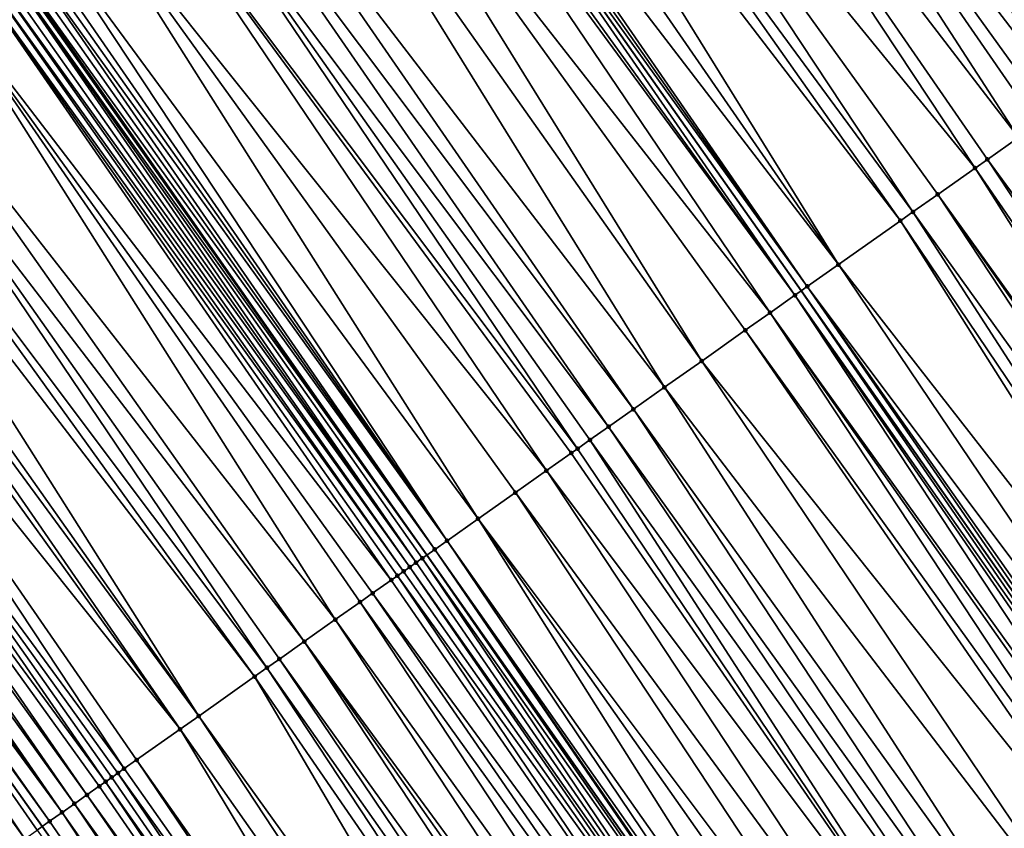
# Model space of a CAD drawing. Header units: feet. Extents: x 2004186 to 2014793, y 836912 to 864902.
# Tile 476 of 974: x 2009705 to 2009731, y 849180 to 849201. Entities that reach past the tile are written whole.
import ezdxf

# ---------------------------------------------------------------- set-up
doc = ezdxf.new("R2010")
doc.units = ezdxf.units.FT
doc.header["$LTSCALE"] = 100
doc.header["$MEASUREMENT"] = 0
for name, color, linetype, lineweight in [('EP_Travel Lane', 5, 'Continuous', 40), ('GPL_Skip Line', 2, 'Continuous', 40), ('Road Shots', 4, 'Continuous', 200), ('Road X-Section', 30, 'Continuous', 13)]:
    doc.layers.add(name, color=color, linetype=linetype, lineweight=lineweight)
doc.layers.add('I-77 SB_MM21-27-Surface-TIN', color=7, linetype='Continuous')

msp = doc.modelspace()

# ---------------------------------------------------------------- linework, layer by layer
at = {"layer": 'EP_Travel Lane'}
msp.add_polyline3d([(2009762.061131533, 849098.0198999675, 426.6504041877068), (2009750.965655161, 849114.3226856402, 426.583410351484), (2009739.700847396, 849130.8483745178, 426.5048936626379), (2009728.43596934, 849147.3741665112, 426.4609496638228), (2009717.171171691, 849163.8998405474, 426.3774458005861), (2009705.854541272, 849179.9433748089, 426.2394080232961), (2009694.301988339, 849196.2695737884, 426.2421832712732), (2009682.749522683, 849212.5956494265, 426.2020722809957), (2009671.197111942, 849228.9216474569, 426.1351139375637), (2009659.606643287, 849244.7816499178, 426.0817458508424), (2009647.804760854, 849260.9283043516, 426.0238451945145), (2009636.002914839, 849277.0749089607, 425.9473354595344), (2009624.382517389, 849292.970429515, 425.8941963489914), (2009612.464021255, 849309.0312690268, 425.8428847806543), (2009600.545613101, 849325.0919899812, 425.746965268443)], dxfattribs=at)
at = {"layer": 'GPL_Skip Line'}
for points in [[(2009772.510594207, 849104.9872873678, 427.1912455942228), (2009761.310572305, 849121.3920772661, 427.0964918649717), (2009750.001320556, 849137.8874181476, 427.0211621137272), (2009738.692047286, 849154.3827904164, 426.9563494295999), (2009727.382742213, 849170.8782090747, 426.9072543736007), (2009715.975979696, 849187.0854104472, 426.8281022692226), (2009704.447956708, 849203.4285671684, 426.7509124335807), (2009692.919903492, 849219.7717667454, 426.6885557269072), (2009681.391874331, 849236.1149322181, 426.6144188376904), (2009669.735576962, 849252.1509115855, 426.5385372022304), (2009657.971266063, 849268.324888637, 426.4793145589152), (2009646.206961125, 849284.4988574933, 426.4170270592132), (2009634.529143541, 849300.5488537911, 426.3617801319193), (2009622.567615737, 849316.5774326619, 426.2792342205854), (2009610.606079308, 849332.6060230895, 426.2010779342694)], [(2009782.441233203, 849111.6084531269, 427.6326563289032), (2009771.182598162, 849128.138074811, 427.5321407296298), (2009759.900885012, 849144.6522650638, 427.4651148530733), (2009748.61918663, 849161.1664337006, 427.3908070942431), (2009737.337446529, 849177.6806634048, 427.3370708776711), (2009725.827030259, 849194.0360850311, 427.2699694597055), (2009714.298896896, 849210.3791615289, 427.1922315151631), (2009702.77073614, 849226.7222768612, 427.1279627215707), (2009691.242591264, 849243.0653696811, 427.0558858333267), (2009679.48704471, 849259.2455653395, 426.9821479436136), (2009667.722707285, 849275.4195788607, 426.9365027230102), (2009655.95843536, 849291.59350233, 426.8573315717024), (2009644.191575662, 849307.7655570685, 426.7874621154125), (2009632.225510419, 849323.7908015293, 426.7179334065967)]]:
    msp.add_polyline3d(points, dxfattribs=at)
at = {"layer": 'I-77 SB_MM21-27-Surface-TIN', "color": 128, "linetype": 'ByBlock', "lineweight": -2}
for points in [[(2009723.940466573, 849217.1821121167, 427.6434379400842), (2009723.860440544, 849217.1256522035, 427.6409163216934), (2009735.468596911, 849200.839039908, 427.7226635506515)], [(2009724.103859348, 849217.297449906, 427.6627191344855), (2009723.940466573, 849217.1821121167, 427.6434379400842), (2009735.631981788, 849200.9543888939, 427.7458281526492)], [(2009723.940466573, 849217.1821121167, 427.6434379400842), (2009735.468596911, 849200.839039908, 427.7226635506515), (2009735.631981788, 849200.9543888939, 427.7458281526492)], [(2009724.26724204, 849217.4128019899, 427.6869582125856), (2009724.103859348, 849217.297449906, 427.6627191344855), (2009735.795361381, 849201.06974537, 427.7715905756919)], [(2009724.103859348, 849217.297449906, 427.6627191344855), (2009735.631981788, 849200.9543888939, 427.7458281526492), (2009735.795361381, 849201.06974537, 427.7715905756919)], [(2009724.26724204, 849217.4128019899, 427.6869582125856), (2009735.795361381, 849201.06974537, 427.7715905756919), (2009735.958750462, 849201.1850883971, 427.7926883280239)], [(2009722.796515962, 849216.3750328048, 427.6073920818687), (2009734.978335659, 849200.4931441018, 427.7055947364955), (2009723.860440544, 849217.1256522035, 427.6409163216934)], [(2009735.305184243, 849200.7237303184, 427.7131631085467), (2009735.388681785, 849200.7826490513, 427.7180174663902), (2009723.860440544, 849217.1256522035, 427.6409163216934)], [(2009735.468596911, 849200.839039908, 427.7226635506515), (2009723.860440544, 849217.1256522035, 427.6409163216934), (2009735.388681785, 849200.7826490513, 427.7180174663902)], [(2009735.305184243, 849200.7237303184, 427.7131631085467), (2009723.860440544, 849217.1256522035, 427.6409163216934), (2009734.978335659, 849200.4931441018, 427.7055947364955)], [(2009722.796515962, 849216.3750328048, 427.6073920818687), (2009722.306260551, 849216.0291287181, 427.587451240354), (2009734.488076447, 849200.1472454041, 427.6875230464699)], [(2009722.796515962, 849216.3750328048, 427.6073920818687), (2009734.651499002, 849200.2625409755, 427.6921614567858), (2009734.978335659, 849200.4931441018, 427.7055947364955)], [(2009722.796515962, 849216.3750328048, 427.6073920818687), (2009734.488076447, 849200.1472454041, 427.6875230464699), (2009734.651499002, 849200.2625409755, 427.6921614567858)], [(2009722.306260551, 849216.0291287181, 427.587451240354), (2009720.672112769, 849214.876062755, 427.5028281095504), (2009732.853919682, 849198.9941921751, 427.6073165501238)], [(2009722.306260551, 849216.0291287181, 427.587451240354), (2009732.853919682, 849198.9941921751, 427.6073165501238), (2009734.488076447, 849200.1472454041, 427.6875230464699)], [(2009720.672112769, 849214.876062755, 427.5028281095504), (2009719.364778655, 849213.9536325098, 427.4429422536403), (2009731.54659031, 849198.0717552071, 427.5450990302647)], [(2009720.672112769, 849214.876062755, 427.5028281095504), (2009732.363677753, 849198.648268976, 427.5807468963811), (2009732.853919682, 849198.9941921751, 427.6073165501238)], [(2009720.672112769, 849214.876062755, 427.5028281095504), (2009732.03684813, 849198.4176558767, 427.5638547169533), (2009732.363677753, 849198.648268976, 427.5807468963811)], [(2009720.672112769, 849214.876062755, 427.5028281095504), (2009731.54659031, 849198.0717552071, 427.5450990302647), (2009732.03684813, 849198.4176558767, 427.5638547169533)], [(2009719.364778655, 849213.9536325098, 427.4429422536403), (2009717.730621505, 849212.8005798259, 427.362924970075), (2009730.402670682, 849197.2646319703, 427.4938184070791)], [(2009719.364778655, 849213.9536325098, 427.4429422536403), (2009730.729502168, 849197.495242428, 427.5097944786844), (2009731.54659031, 849198.0717552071, 427.5450990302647)], [(2009719.364778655, 849213.9536325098, 427.4429422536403), (2009730.402670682, 849197.2646319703, 427.4938184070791), (2009730.729502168, 849197.495242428, 427.5097944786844)], [(2009717.730621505, 849212.8005798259, 427.362924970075), (2009716.913552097, 849212.2240404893, 427.3184092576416), (2009728.768506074, 849196.1115898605, 427.4174685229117)], [(2009717.730621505, 849212.8005798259, 427.362924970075), (2009729.422171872, 849196.5728067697, 427.4480311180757), (2009730.402670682, 849197.2646319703, 427.4938184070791)], [(2009717.730621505, 849212.8005798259, 427.362924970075), (2009728.768506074, 849196.1115898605, 427.4174685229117), (2009729.422171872, 849196.5728067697, 427.4480311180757)], [(2009716.913552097, 849212.2240404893, 427.3184092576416), (2009716.259891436, 849211.7628162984, 427.2853211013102), (2009728.441678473, 849195.8809738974, 427.3995830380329)], [(2009716.913552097, 849212.2240404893, 427.3184092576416), (2009728.441678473, 849195.8809738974, 427.3995830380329), (2009728.768506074, 849196.1115898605, 427.4174685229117)], [(2009716.259891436, 849211.7628162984, 427.2853211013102), (2009715.442818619, 849211.1862817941, 427.2424814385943), (2009726.807535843, 849194.7279006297, 427.3124264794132)], [(2009716.259891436, 849211.7628162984, 427.2853211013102), (2009726.807535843, 849194.7279006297, 427.3124264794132), (2009728.441678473, 849195.8809738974, 427.3995830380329)], [(2009715.442818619, 849211.1862817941, 427.2424814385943), (2009714.62573476, 849210.6097629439, 427.2050711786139), (2009726.807535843, 849194.7279006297, 427.3124264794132)], [(2009714.462313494, 849210.4944655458, 427.1997991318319), (2009714.298896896, 849210.3791615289, 427.1922315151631), (2009725.99044629, 849194.1513898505, 427.2778155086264)], [(2009714.62573476, 849210.6097629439, 427.2050711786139), (2009714.462313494, 849210.4944655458, 427.1997991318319), (2009725.99044629, 849194.1513898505, 427.2778155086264)], [(2009714.62573476, 849210.6097629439, 427.2050711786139), (2009725.99044629, 849194.1513898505, 427.2778155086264), (2009726.807535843, 849194.7279006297, 427.3124264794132)], [(2009713.9720637, 849210.1485534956, 427.1770962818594), (2009725.663614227, 849193.9207802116, 427.2621234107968), (2009714.298896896, 849210.3791615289, 427.1922315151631)], [(2009725.663614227, 849193.9207802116, 427.2621234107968), (2009725.827030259, 849194.0360850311, 427.2699694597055), (2009714.298896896, 849210.3791615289, 427.1922315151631)], [(2009725.99044629, 849194.1513898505, 427.2778155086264), (2009714.298896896, 849210.3791615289, 427.1922315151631), (2009725.827030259, 849194.0360850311, 427.2699694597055)], [(2009713.808639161, 849210.0332607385, 427.1734339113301), (2009712.664713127, 849209.2261465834, 427.1253031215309), (2009725.009935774, 849193.4595812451, 427.2377840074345)], [(2009713.9720637, 849210.1485534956, 427.1770962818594), (2009713.808639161, 849210.0332607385, 427.1734339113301), (2009725.663614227, 849193.9207802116, 427.2621234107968)], [(2009713.808639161, 849210.0332607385, 427.1734339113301), (2009725.009935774, 849193.4595812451, 427.2377840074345), (2009725.663614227, 849193.9207802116, 427.2621234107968)], [(2009712.664713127, 849209.2261465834, 427.1253031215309), (2009711.6842208, 849208.5343121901, 427.0763274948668), (2009723.212368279, 849192.1912156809, 427.1471248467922)], [(2009712.664713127, 849209.2261465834, 427.1253031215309), (2009724.35626015, 849192.9983782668, 427.2120531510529), (2009725.009935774, 849193.4595812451, 427.2377840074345)], [(2009712.664713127, 849209.2261465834, 427.1253031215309), (2009723.212368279, 849192.1912156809, 427.1471248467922), (2009724.35626015, 849192.9983782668, 427.2120531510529)], [(2009711.6842208, 849208.5343121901, 427.0763274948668), (2009710.050061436, 849207.3812626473, 426.9973995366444), (2009722.231874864, 849191.4993828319, 427.0986847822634)], [(2009711.6842208, 849208.5343121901, 427.0763274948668), (2009722.231874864, 849191.4993828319, 427.0986847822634), (2009723.212368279, 849192.1912156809, 427.1471248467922)], [(2009710.050061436, 849207.3812626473, 426.9973995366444), (2009709.396386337, 849206.920058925, 426.9714106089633), (2009721.414787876, 849190.9228684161, 427.0628125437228)], [(2009710.050061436, 849207.3812626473, 426.9973995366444), (2009721.414787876, 849190.9228684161, 427.0628125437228), (2009722.231874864, 849191.4993828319, 427.0986847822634)], [(2009709.396386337, 849206.920058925, 426.9714106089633), (2009708.742718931, 849206.4588442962, 426.9416389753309), (2009720.761105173, 849190.4616754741, 427.040562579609)], [(2009709.396386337, 849206.920058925, 426.9714106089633), (2009720.761105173, 849190.4616754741, 427.040562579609), (2009721.414787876, 849190.9228684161, 427.0628125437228)], [(2009708.742718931, 849206.4588442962, 426.9416389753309), (2009707.925627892, 849205.8823356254, 426.9077593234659), (2009719.944030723, 849189.8851432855, 426.9985261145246)], [(2009708.742718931, 849206.4588442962, 426.9416389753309), (2009720.270856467, 849190.1157618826, 427.0173252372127), (2009720.761105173, 849190.4616754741, 427.040562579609)], [(2009708.742718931, 849206.4588442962, 426.9416389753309), (2009719.944030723, 849189.8851432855, 426.9985261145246), (2009720.270856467, 849190.1157618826, 427.0173252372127)], [(2009707.925627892, 849205.8823356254, 426.9077593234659), (2009706.618288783, 849204.9599124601, 426.8503290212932), (2009719.126936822, 849189.3086386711, 426.9660533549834)], [(2009707.925627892, 849205.8823356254, 426.9077593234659), (2009719.780613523, 849189.7698401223, 426.991254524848), (2009719.944030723, 849189.8851432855, 426.9985261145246)], [(2009707.925627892, 849205.8823356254, 426.9077593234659), (2009719.126936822, 849189.3086386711, 426.9660533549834), (2009719.780613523, 849189.7698401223, 426.991254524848)], [(2009706.618288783, 849204.9599124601, 426.8503290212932), (2009705.474346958, 849204.1528206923, 426.8099629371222), (2009717.329338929, 849188.0403162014, 426.8903408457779)], [(2009706.618288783, 849204.9599124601, 426.8503290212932), (2009718.309851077, 849188.7321224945, 426.9295703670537), (2009719.126936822, 849189.3086386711, 426.9660533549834)], [(2009706.618288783, 849204.9599124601, 426.8503290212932), (2009717.329338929, 849188.0403162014, 426.8903408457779), (2009718.309851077, 849188.7321224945, 426.9295703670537)], [(2009705.474346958, 849204.1528206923, 426.8099629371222), (2009705.147511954, 849203.922215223, 426.7957170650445), (2009716.512241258, 849187.4638169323, 426.8597220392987)], [(2009705.474346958, 849204.1528206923, 426.8099629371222), (2009716.512241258, 849187.4638169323, 426.8597220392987), (2009717.329338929, 849188.0403162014, 426.8903408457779)], [(2009704.984100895, 849203.8069033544, 426.7854261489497), (2009704.820698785, 849203.6915787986, 426.7707347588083), (2009716.512241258, 849187.4638169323, 426.8597220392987)], [(2009705.147511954, 849203.922215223, 426.7957170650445), (2009704.984100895, 849203.8069033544, 426.7854261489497), (2009716.512241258, 849187.4638169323, 426.8597220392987)], [(2009704.493870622, 849203.4609636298, 426.7531248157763), (2009704.447956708, 849203.4285671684, 426.7509124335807), (2009715.975979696, 849187.0854104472, 426.8281022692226)], [(2009704.657280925, 849203.5762765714, 426.7637878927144), (2009704.493870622, 849203.4609636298, 426.7531248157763), (2009716.185412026, 849187.2332032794, 426.842637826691)], [(2009704.493870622, 849203.4609636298, 426.7531248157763), (2009715.975979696, 849187.0854104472, 426.8281022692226), (2009716.185412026, 849187.2332032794, 426.842637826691)], [(2009704.820698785, 849203.6915787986, 426.7707347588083), (2009704.657280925, 849203.5762765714, 426.7637878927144), (2009716.185412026, 849187.2332032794, 426.842637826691)], [(2009704.820698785, 849203.6915787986, 426.7707347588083), (2009716.185412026, 849187.2332032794, 426.842637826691), (2009716.512241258, 849187.4638169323, 426.8597220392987)], [(2009704.167012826, 849203.2303904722, 426.7500857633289), (2009704.003580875, 849203.115108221, 426.7500672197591), (2009715.69516527, 849186.8872869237, 426.8184416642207)], [(2009704.330454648, 849203.345658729, 426.7452505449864), (2009704.167012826, 849203.2303904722, 426.7500857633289), (2009715.69516527, 849186.8872869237, 426.8184416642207)], [(2009704.330454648, 849203.345658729, 426.7452505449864), (2009715.975979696, 849187.0854104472, 426.8281022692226), (2009704.447956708, 849203.4285671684, 426.7509124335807)], [(2009704.330454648, 849203.345658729, 426.7452505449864), (2009715.85859418, 849187.0025734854, 426.8199551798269), (2009715.975979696, 849187.0854104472, 426.8281022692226)], [(2009704.330454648, 849203.345658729, 426.7452505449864), (2009715.69516527, 849186.8872869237, 426.8184416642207), (2009715.85859418, 849187.0025734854, 426.8199551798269)], [(2009703.840155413, 849202.9998167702, 426.7468579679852), (2009703.676736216, 849202.884516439, 426.7405686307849), (2009715.368328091, 849186.6566845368, 426.8052648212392)], [(2009704.003580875, 849203.115108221, 426.7500672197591), (2009703.840155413, 849202.9998167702, 426.7468579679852), (2009715.531743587, 849186.7719901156, 426.8133741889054)], [(2009703.840155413, 849202.9998167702, 426.7468579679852), (2009715.368328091, 849186.6566845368, 426.8052648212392), (2009715.531743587, 849186.7719901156, 426.8133741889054)], [(2009704.003580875, 849203.115108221, 426.7500672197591), (2009715.531743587, 849186.7719901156, 426.8133741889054), (2009715.69516527, 849186.8872869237, 426.8184416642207)], [(2009703.676736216, 849202.884516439, 426.7405686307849), (2009702.859676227, 849202.3079637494, 426.6914216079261), (2009715.04148761, 849186.4260868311, 426.793711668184)], [(2009703.676736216, 849202.884516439, 426.7405686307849), (2009715.204905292, 849186.5413893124, 426.8007466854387), (2009715.368328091, 849186.6566845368, 426.8052648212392)], [(2009703.676736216, 849202.884516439, 426.7405686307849), (2009715.04148761, 849186.4260868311, 426.793711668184), (2009715.204905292, 849186.5413893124, 426.8007466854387)], [(2009702.859676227, 849202.3079637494, 426.6914216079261), (2009701.225546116, 849201.1548727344, 426.5981096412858), (2009713.570785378, 849185.3882838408, 426.7024207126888)], [(2009702.859676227, 849202.3079637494, 426.6914216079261), (2009714.551266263, 849186.0801344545, 426.7570221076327), (2009715.04148761, 849186.4260868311, 426.793711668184)], [(2009702.859676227, 849202.3079637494, 426.6914216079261), (2009714.224437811, 849185.8495196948, 426.7395540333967), (2009714.551266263, 849186.0801344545, 426.7570221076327)], [(2009702.859676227, 849202.3079637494, 426.6914216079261), (2009713.570785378, 849185.3882838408, 426.7024207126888), (2009714.224437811, 849185.8495196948, 426.7395540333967)], [(2009701.225546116, 849201.1548727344, 426.5981096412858), (2009700.571901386, 849200.6936259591, 426.5571883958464), (2009712.753712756, 849184.8117490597, 426.6594850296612)], [(2009701.225546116, 849201.1548727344, 426.5981096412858), (2009712.753712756, 849184.8117490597, 426.6594850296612), (2009713.570785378, 849185.3882838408, 426.7024207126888)], [(2009700.571901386, 849200.6936259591, 426.5571883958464), (2009699.754826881, 849200.1170938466, 426.5151782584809), (2009711.773245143, 849184.1198796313, 426.5983579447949)], [(2009700.571901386, 849200.6936259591, 426.5571883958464), (2009712.100073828, 849184.3504940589, 426.6157108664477), (2009712.753712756, 849184.8117490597, 426.6594850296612)], [(2009700.571901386, 849200.6936259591, 426.5571883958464), (2009711.773245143, 849184.1198796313, 426.5983579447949), (2009712.100073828, 849184.3504940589, 426.6157108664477)], [(2009699.754826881, 849200.1170938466, 426.5151782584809), (2009699.264574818, 849199.7711850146, 426.4935916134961), (2009711.446419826, 849183.8892604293, 426.5793490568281)], [(2009699.754826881, 849200.1170938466, 426.5151782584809), (2009711.446419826, 849183.8892604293, 426.5793490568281), (2009711.773245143, 849184.1198796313, 426.5983579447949)], [(2009699.264574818, 849199.7711850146, 426.4935916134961), (2009698.44749474, 849199.1946608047, 426.4543224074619), (2009709.975683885, 849182.8515052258, 426.5046322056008)], [(2009699.264574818, 849199.7711850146, 426.4935916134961), (2009709.975683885, 849182.8515052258, 426.5046322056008), (2009711.446419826, 849183.8892604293, 426.5793490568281)], [(2009698.44749474, 849199.1946608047, 426.4543224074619), (2009698.120668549, 849198.9640428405, 426.4357428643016), (2009709.975683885, 849182.8515052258, 426.5046322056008)], [(2009698.120668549, 849198.9640428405, 426.4357428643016), (2009697.793834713, 849198.7334357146, 426.4209223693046), (2009709.485447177, 849182.5055746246, 426.4754951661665)], [(2009698.120668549, 849198.9640428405, 426.4357428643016), (2009709.485447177, 849182.5055746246, 426.4754951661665), (2009709.975683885, 849182.8515052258, 426.5046322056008)], [(2009697.793834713, 849198.7334357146, 426.4209223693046), (2009696.976758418, 849198.1569061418, 426.3797931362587), (2009709.485447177, 849182.5055746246, 426.4754951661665)], [(2009696.976758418, 849198.1569061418, 426.3797931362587), (2009696.15969577, 849197.5803572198, 426.3319528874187), (2009708.014706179, 849181.4678265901, 426.4032648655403)], [(2009696.976758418, 849198.1569061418, 426.3797931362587), (2009708.341533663, 849181.6984427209, 426.4212086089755), (2009709.485447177, 849182.5055746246, 426.4754951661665)], [(2009696.976758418, 849198.1569061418, 426.3797931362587), (2009708.014706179, 849181.4678265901, 426.4032648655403), (2009708.341533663, 849181.6984427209, 426.4212086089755)], [(2009731.54659031, 849198.0717552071, 427.5450990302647), (2009730.729502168, 849197.495242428, 427.5097944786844), (2009742.62151819, 849181.2915618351, 427.5829891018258)], [(2009696.15969577, 849197.5803572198, 426.3319528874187), (2009695.669437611, 849197.2344570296, 426.313363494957), (2009707.524544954, 849181.1217889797, 426.3370132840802)], [(2009696.15969577, 849197.5803572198, 426.3319528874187), (2009707.851307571, 849181.3524970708, 426.3868521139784), (2009708.014706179, 849181.4678265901, 426.4032648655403)], [(2009696.15969577, 849197.5803572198, 426.3319528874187), (2009707.687933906, 849181.2371321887, 426.3581741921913), (2009707.851307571, 849181.3524970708, 426.3868521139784)], [(2009696.15969577, 849197.5803572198, 426.3319528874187), (2009707.524544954, 849181.1217889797, 426.3370132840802), (2009707.687933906, 849181.2371321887, 426.3581741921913)], [(2009730.729502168, 849197.495242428, 427.5097944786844), (2009730.402670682, 849197.2646319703, 427.4938184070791), (2009741.795874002, 849180.7273706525, 427.5485046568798)], [(2009730.729502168, 849197.495242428, 427.5097944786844), (2009741.795874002, 849180.7273706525, 427.5485046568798), (2009742.62151819, 849181.2915618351, 427.5829891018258)], [(2009695.669437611, 849197.2344570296, 426.313363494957), (2009695.342602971, 849197.0038510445, 426.2989387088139), (2009707.034345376, 849180.775805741, 426.2896196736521)], [(2009695.669437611, 849197.2344570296, 426.313363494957), (2009707.36114884, 849181.0064559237, 426.3193737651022), (2009707.524544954, 849181.1217889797, 426.3370132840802)], [(2009695.669437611, 849197.2344570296, 426.313363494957), (2009707.034345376, 849180.775805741, 426.2896196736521), (2009707.36114884, 849181.0064559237, 426.3193737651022)], [(2009730.402670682, 849197.2646319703, 427.4938184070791), (2009729.422171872, 849196.5728067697, 427.4480311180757), (2009741.135371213, 849180.2759993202, 427.5147235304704)], [(2009730.402670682, 849197.2646319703, 427.4938184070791), (2009741.135371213, 849180.2759993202, 427.5147235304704), (2009741.795874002, 849180.7273706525, 427.5485046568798)], [(2009695.342602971, 849197.0038510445, 426.2989387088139), (2009695.015780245, 849196.7732281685, 426.2786555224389), (2009706.707531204, 849180.545170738, 426.2651304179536)], [(2009695.342602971, 849197.0038510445, 426.2989387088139), (2009706.707531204, 849180.545170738, 426.2651304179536), (2009707.034345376, 849180.775805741, 426.2896196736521)], [(2009695.015780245, 849196.7732281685, 426.2786555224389), (2009694.852364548, 849196.657922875, 426.2706450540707), (2009706.380701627, 849180.314557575, 426.248216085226)], [(2009695.015780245, 849196.7732281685, 426.2786555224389), (2009706.380701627, 849180.314557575, 426.248216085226), (2009706.707531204, 849180.545170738, 426.2651304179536)], [(2009694.852364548, 849196.657922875, 426.2706450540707), (2009694.525542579, 849196.4272989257, 426.2499897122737), (2009706.380701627, 849180.314557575, 426.248216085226)], [(2009729.422171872, 849196.5728067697, 427.4480311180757), (2009728.768506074, 849196.1115898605, 427.4174685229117), (2009740.474858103, 849179.8246430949, 427.4860314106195)], [(2009729.422171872, 849196.5728067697, 427.4480311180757), (2009740.970240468, 849180.1631638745, 427.5087667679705), (2009741.135371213, 849180.2759993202, 427.5147235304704)], [(2009729.422171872, 849196.5728067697, 427.4480311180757), (2009740.474858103, 849179.8246430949, 427.4860314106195), (2009740.970240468, 849180.1631638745, 427.5087667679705)], [(2009693.708421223, 849195.8508332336, 426.2310165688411), (2009705.400117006, 849179.6228540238, 426.244621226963), (2009694.301988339, 849196.2695737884, 426.2421832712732)], [(2009694.362124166, 849196.3119974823, 426.243314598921), (2009694.301988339, 849196.2695737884, 426.2421832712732), (2009705.854541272, 849179.9433748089, 426.2394080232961)], [(2009705.726991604, 849179.8534033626, 426.2393989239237), (2009705.854541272, 849179.9433748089, 426.2394080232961), (2009694.301988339, 849196.2695737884, 426.2421832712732)], [(2009705.726991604, 849179.8534033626, 426.2393989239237), (2009694.301988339, 849196.2695737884, 426.2421832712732), (2009705.400117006, 849179.6228540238, 426.244621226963)], [(2009694.525542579, 849196.4272989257, 426.2499897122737), (2009694.362124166, 849196.3119974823, 426.243314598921), (2009706.053855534, 849180.083967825, 426.2394222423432)], [(2009694.362124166, 849196.3119974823, 426.243314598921), (2009705.854541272, 849179.9433748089, 426.2394080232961), (2009706.053855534, 849180.083967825, 426.2394222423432)], [(2009694.525542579, 849196.4272989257, 426.2499897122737), (2009706.053855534, 849180.083967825, 426.2394222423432), (2009706.380701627, 849180.314557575, 426.248216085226)], [(2009728.768506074, 849196.1115898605, 427.4174685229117), (2009728.441678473, 849195.8809738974, 427.3995830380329), (2009739.649236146, 849179.26041937, 427.4405847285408)], [(2009728.768506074, 849196.1115898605, 427.4174685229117), (2009739.649236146, 849179.26041937, 427.4405847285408), (2009740.474858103, 849179.8246430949, 427.4860314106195)], [(2009693.708421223, 849195.8508332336, 426.2310165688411), (2009705.073232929, 849179.3923181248, 426.2545047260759), (2009705.400117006, 849179.6228540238, 426.244621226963)], [(2009728.441678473, 849195.8809738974, 427.3995830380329), (2009726.807535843, 849194.7279006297, 427.3124264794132), (2009739.15385523, 849178.9218964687, 427.4171345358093)], [(2009728.441678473, 849195.8809738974, 427.3995830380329), (2009739.15385523, 849178.9218964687, 427.4171345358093), (2009739.649236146, 849179.26041937, 427.4405847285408)], [(2009726.807535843, 849194.7279006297, 427.3124264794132), (2009725.99044629, 849194.1513898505, 427.2778155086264), (2009737.997970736, 849178.132003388, 427.3602915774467)], [(2009726.807535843, 849194.7279006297, 427.3124264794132), (2009737.997970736, 849178.132003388, 427.3602915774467), (2009739.15385523, 849178.9218964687, 427.4171345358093)], [(2009725.99044629, 849194.1513898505, 427.2778155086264), (2009725.827030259, 849194.0360850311, 427.2699694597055), (2009737.337446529, 849177.6806634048, 427.3370708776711)], [(2009725.99044629, 849194.1513898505, 427.2778155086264), (2009737.337446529, 849177.6806634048, 427.3370708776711), (2009737.502584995, 849177.7934875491, 427.3392205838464)], [(2009725.99044629, 849194.1513898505, 427.2778155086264), (2009737.502584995, 849177.7934875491, 427.3392205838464), (2009737.997970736, 849178.132003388, 427.3602915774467)], [(2009736.676937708, 849177.229300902, 427.3062640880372), (2009725.663614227, 849193.9207802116, 427.2621234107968), (2009725.009935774, 849193.4595812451, 427.2377840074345)], [(2009725.663614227, 849193.9207802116, 427.2621234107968), (2009737.172318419, 849177.5678241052, 427.3298159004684), (2009725.827030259, 849194.0360850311, 427.2699694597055)], [(2009725.663614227, 849193.9207802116, 427.2621234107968), (2009737.007194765, 849177.4549782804, 427.3203627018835), (2009737.172318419, 849177.5678241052, 427.3298159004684)], [(2009736.676937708, 849177.229300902, 427.3062640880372), (2009737.007194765, 849177.4549782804, 427.3203627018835), (2009725.663614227, 849193.9207802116, 427.2621234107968)], [(2009737.172318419, 849177.5678241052, 427.3298159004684), (2009737.337446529, 849177.6806634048, 427.3370708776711), (2009725.827030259, 849194.0360850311, 427.2699694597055)], [(2009736.016407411, 849176.7779698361, 427.2860472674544), (2009725.009935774, 849193.4595812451, 427.2377840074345), (2009724.35626015, 849192.9983782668, 427.2120531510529)], [(2009736.676937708, 849177.229300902, 427.3062640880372), (2009725.009935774, 849193.4595812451, 427.2377840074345), (2009736.511803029, 849177.1164712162, 427.3022476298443)], [(2009736.511803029, 849177.1164712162, 427.3022476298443), (2009725.009935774, 849193.4595812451, 427.2377840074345), (2009736.016407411, 849176.7779698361, 427.2860472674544)], [(2009735.686153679, 849176.5522875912, 427.2703091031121), (2009724.35626015, 849192.9983782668, 427.2120531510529), (2009723.212368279, 849192.1912156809, 427.1471248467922)], [(2009736.016407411, 849176.7779698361, 427.2860472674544), (2009724.35626015, 849192.9983782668, 427.2120531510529), (2009735.686153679, 849176.5522875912, 427.2703091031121)], [(2009734.365158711, 849175.6495293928, 427.197514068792), (2009723.212368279, 849192.1912156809, 427.1471248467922), (2009722.231874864, 849191.4993828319, 427.0986847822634)], [(2009735.686153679, 849176.5522875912, 427.2703091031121), (2009723.212368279, 849192.1912156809, 427.1471248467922), (2009734.365158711, 849175.6495293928, 427.197514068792)], [(2009733.044133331, 849174.7468157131, 427.139715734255), (2009722.231874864, 849191.4993828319, 427.0986847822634), (2009721.414787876, 849190.9228684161, 427.0628125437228)], [(2009734.365158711, 849175.6495293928, 427.197514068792), (2009722.231874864, 849191.4993828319, 427.0986847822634), (2009733.044133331, 849174.7468157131, 427.139715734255)], [(2009732.383610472, 849174.2954737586, 427.115830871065), (2009721.414787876, 849190.9228684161, 427.0628125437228), (2009720.761105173, 849190.4616754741, 427.040562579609)], [(2009733.044133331, 849174.7468157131, 427.139715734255), (2009721.414787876, 849190.9228684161, 427.0628125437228), (2009732.383610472, 849174.2954737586, 427.115830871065)], [(2009731.888222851, 849173.9569606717, 427.0956869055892), (2009720.761105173, 849190.4616754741, 427.040562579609), (2009720.270856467, 849190.1157618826, 427.0173252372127)], [(2009732.383610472, 849174.2954737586, 427.115830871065), (2009720.761105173, 849190.4616754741, 427.040562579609), (2009731.888222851, 849173.9569606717, 427.0956869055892)], [(2009731.062593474, 849173.3927478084, 427.0538990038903), (2009720.270856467, 849190.1157618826, 427.0173252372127), (2009719.944030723, 849189.8851432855, 426.9985261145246)], [(2009731.888222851, 849173.9569606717, 427.0956869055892), (2009720.270856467, 849190.1157618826, 427.0173252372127), (2009731.062593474, 849173.3927478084, 427.0538990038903)], [(2009731.062593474, 849173.3927478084, 427.0538990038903), (2009719.780613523, 849189.7698401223, 426.991254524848), (2009719.126936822, 849189.3086386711, 426.9660533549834)], [(2009731.062593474, 849173.3927478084, 427.0538990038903), (2009719.944030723, 849189.8851432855, 426.9985261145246), (2009719.780613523, 849189.7698401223, 426.991254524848)], [(2009730.071810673, 849172.7157326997, 427.0173385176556), (2009719.126936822, 849189.3086386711, 426.9660533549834), (2009718.309851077, 849188.7321224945, 426.9295703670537)], [(2009731.062593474, 849173.3927478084, 427.0538990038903), (2009719.126936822, 849189.3086386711, 426.9660533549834), (2009730.071810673, 849172.7157326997, 427.0173385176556)], [(2009729.24616924, 849172.1515374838, 426.9814953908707), (2009718.309851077, 849188.7321224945, 426.9295703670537), (2009717.329338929, 849188.0403162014, 426.8903408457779)], [(2009730.071810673, 849172.7157326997, 427.0173385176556), (2009718.309851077, 849188.7321224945, 426.9295703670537), (2009729.24616924, 849172.1515374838, 426.9814953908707)], [(2009727.925127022, 849171.2488484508, 426.9319997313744), (2009717.329338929, 849188.0403162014, 426.8903408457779), (2009716.512241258, 849187.4638169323, 426.8597220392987)], [(2009729.24616924, 849172.1515374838, 426.9814953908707), (2009717.329338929, 849188.0403162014, 426.8903408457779), (2009728.750785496, 849171.813018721, 426.9594394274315)], [(2009728.750785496, 849171.813018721, 426.9594394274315), (2009717.329338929, 849188.0403162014, 426.8903408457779), (2009727.925127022, 849171.2488484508, 426.9319997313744)], [(2009727.594874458, 849171.023164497, 426.9156859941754), (2009716.512241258, 849187.4638169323, 426.8597220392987), (2009716.185412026, 849187.2332032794, 426.842637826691)], [(2009727.925127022, 849171.2488484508, 426.9319997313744), (2009716.512241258, 849187.4638169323, 426.8597220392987), (2009727.594874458, 849171.023164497, 426.9156859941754)], [(2009716.185412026, 849187.2332032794, 426.842637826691), (2009715.975979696, 849187.0854104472, 426.8281022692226), (2009727.382742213, 849170.8782090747, 426.9072543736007)], [(2009727.429743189, 849170.9103298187, 426.9099877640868), (2009716.185412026, 849187.2332032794, 426.842637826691), (2009727.382742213, 849170.8782090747, 426.9072543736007)], [(2009727.594874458, 849171.023164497, 426.9156859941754), (2009716.185412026, 849187.2332032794, 426.842637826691), (2009727.429743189, 849170.9103298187, 426.9099877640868)], [(2009726.93436634, 849170.5718009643, 426.8845322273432), (2009715.69516527, 849186.8872869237, 426.8184416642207), (2009715.531743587, 849186.7719901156, 426.8133741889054)], [(2009726.93436634, 849170.5718009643, 426.8845322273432), (2009715.85859418, 849187.0025734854, 426.8199551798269), (2009715.69516527, 849186.8872869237, 426.8184416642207)], [(2009727.264619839, 849170.7974835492, 426.9003848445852), (2009715.975979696, 849187.0854104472, 426.8281022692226), (2009715.85859418, 849187.0025734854, 426.8199551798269)], [(2009727.264619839, 849170.7974835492, 426.9003848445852), (2009715.85859418, 849187.0025734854, 426.8199551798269), (2009726.93436634, 849170.5718009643, 426.8845322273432)], [(2009727.264619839, 849170.7974835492, 426.9003848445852), (2009727.382742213, 849170.8782090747, 426.9072543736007), (2009715.975979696, 849187.0854104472, 426.8281022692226)], [(2009726.769246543, 849170.4589494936, 426.8731771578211), (2009715.368328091, 849186.6566845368, 426.8052648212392), (2009715.204905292, 849186.5413893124, 426.8007466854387)], [(2009726.769246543, 849170.4589494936, 426.8731771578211), (2009715.531743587, 849186.7719901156, 426.8133741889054), (2009715.368328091, 849186.6566845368, 426.8052648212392)], [(2009726.93436634, 849170.5718009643, 426.8845322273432), (2009715.531743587, 849186.7719901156, 426.8133741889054), (2009726.769246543, 849170.4589494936, 426.8731771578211)], [(2009726.273877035, 849170.1204098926, 426.8441015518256), (2009715.04148761, 849186.4260868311, 426.793711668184), (2009714.551266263, 849186.0801344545, 426.7570221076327)], [(2009726.273877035, 849170.1204098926, 426.8441015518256), (2009715.204905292, 849186.5413893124, 426.8007466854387), (2009715.04148761, 849186.4260868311, 426.793711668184)], [(2009726.769246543, 849170.4589494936, 426.8731771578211), (2009715.204905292, 849186.5413893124, 426.8007466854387), (2009726.273877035, 849170.1204098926, 426.8441015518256)], [(2009725.118024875, 849169.3304694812, 426.7713145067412), (2009714.224437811, 849185.8495196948, 426.7395540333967), (2009713.570785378, 849185.3882838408, 426.7024207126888)], [(2009725.77851622, 849169.7818575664, 426.810739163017), (2009714.551266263, 849186.0801344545, 426.7570221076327), (2009714.224437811, 849185.8495196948, 426.7395540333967)], [(2009725.77851622, 849169.7818575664, 426.810739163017), (2009714.224437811, 849185.8495196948, 426.7395540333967), (2009725.118024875, 849169.3304694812, 426.7713145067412)], [(2009726.273877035, 849170.1204098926, 426.8441015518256), (2009714.551266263, 849186.0801344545, 426.7570221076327), (2009725.77851622, 849169.7818575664, 426.810739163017)], [(2009724.457525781, 849168.8790927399, 426.7357113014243), (2009713.570785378, 849185.3882838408, 426.7024207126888), (2009712.753712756, 849184.8117490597, 426.6594850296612)], [(2009725.118024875, 849169.3304694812, 426.7713145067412), (2009713.570785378, 849185.3882838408, 426.7024207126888), (2009724.457525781, 849168.8790927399, 426.7357113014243)], [(2009723.631913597, 849168.3148547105, 426.6854458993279), (2009712.753712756, 849184.8117490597, 426.6594850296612), (2009712.100073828, 849184.3504940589, 426.6157108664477)], [(2009724.457525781, 849168.8790927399, 426.7357113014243), (2009712.753712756, 849184.8117490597, 426.6594850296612), (2009724.127281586, 849168.6533965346, 426.7152704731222)], [(2009724.127281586, 849168.6533965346, 426.7152704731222), (2009712.753712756, 849184.8117490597, 426.6594850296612), (2009723.631913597, 849168.3148547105, 426.6854458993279)], [(2009723.136545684, 849167.9763127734, 426.6555832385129), (2009712.100073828, 849184.3504940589, 426.6157108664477), (2009711.773245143, 849184.1198796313, 426.5983579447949)], [(2009723.631913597, 849168.3148547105, 426.6854458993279), (2009712.100073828, 849184.3504940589, 426.6157108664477), (2009723.136545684, 849167.9763127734, 426.6555832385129)], [(2009722.641165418, 849167.6377889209, 426.6318127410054), (2009711.773245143, 849184.1198796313, 426.5983579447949), (2009711.446419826, 849183.8892604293, 426.5793490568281)], [(2009723.136545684, 849167.9763127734, 426.6555832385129), (2009711.773245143, 849184.1198796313, 426.5983579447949), (2009722.641165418, 849167.6377889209, 426.6318127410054)], [(2009721.485257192, 849166.8479305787, 426.586672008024), (2009711.446419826, 849183.8892604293, 426.5793490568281), (2009709.975683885, 849182.8515052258, 426.5046322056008)], [(2009722.641165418, 849167.6377889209, 426.6318127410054), (2009711.446419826, 849183.8892604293, 426.5793490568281), (2009721.485257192, 849166.8479305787, 426.586672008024)], [(2009720.824752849, 849166.3965615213, 426.5536571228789), (2009709.975683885, 849182.8515052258, 426.5046322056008), (2009709.485447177, 849182.5055746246, 426.4754951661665)], [(2009721.485257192, 849166.8479305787, 426.586672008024), (2009709.975683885, 849182.8515052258, 426.5046322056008), (2009720.824752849, 849166.3965615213, 426.5536571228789)], [(2009719.668867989, 849165.606668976, 426.496994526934), (2009709.485447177, 849182.5055746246, 426.4754951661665), (2009708.341533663, 849181.6984427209, 426.4212086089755)], [(2009720.824752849, 849166.3965615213, 426.5536571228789), (2009709.485447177, 849182.5055746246, 426.4754951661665), (2009719.668867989, 849165.606668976, 426.496994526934)], [(2009719.338622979, 849165.3809739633, 426.4769555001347), (2009708.341533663, 849181.6984427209, 426.4212086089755), (2009708.014706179, 849181.4678265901, 426.4032648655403)], [(2009719.668867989, 849165.606668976, 426.496994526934), (2009708.341533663, 849181.6984427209, 426.4212086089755), (2009719.338622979, 849165.3809739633, 426.4769555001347)], [(2009719.338622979, 849165.3809739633, 426.4769555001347), (2009708.014706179, 849181.4678265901, 426.4032648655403), (2009707.851307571, 849181.3524970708, 426.3868521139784)], [(2009718.843238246, 849165.0424566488, 426.4553873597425), (2009707.687933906, 849181.2371321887, 426.3581741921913), (2009707.524544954, 849181.1217889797, 426.3370132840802)], [(2009718.843238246, 849165.0424566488, 426.4553873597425), (2009707.851307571, 849181.3524970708, 426.3868521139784), (2009707.687933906, 849181.2371321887, 426.3581741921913)], [(2009719.338622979, 849165.3809739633, 426.4769555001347), (2009707.851307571, 849181.3524970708, 426.3868521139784), (2009718.843238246, 849165.0424566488, 426.4553873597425)], [(2009718.512974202, 849164.8167894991, 426.4447343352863), (2009707.36114884, 849181.0064559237, 426.3193737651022), (2009707.034345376, 849180.775805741, 426.2896196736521)], [(2009718.512974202, 849164.8167894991, 426.4447343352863), (2009707.524544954, 849181.1217889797, 426.3370132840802), (2009707.36114884, 849181.0064559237, 426.3193737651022)], [(2009718.843238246, 849165.0424566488, 426.4553873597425), (2009707.524544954, 849181.1217889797, 426.3370132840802), (2009718.512974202, 849164.8167894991, 426.4447343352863)], [(2009718.182717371, 849164.5911117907, 426.4305244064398), (2009707.034345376, 849180.775805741, 426.2896196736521), (2009706.707531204, 849180.545170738, 426.2651304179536)], [(2009718.512974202, 849164.8167894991, 426.4447343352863), (2009707.034345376, 849180.775805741, 426.2896196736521), (2009718.182717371, 849164.5911117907, 426.4305244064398)], [(2009717.687347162, 849164.2525732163, 426.4017945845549), (2009706.707531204, 849180.545170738, 426.2651304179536), (2009706.380701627, 849180.314557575, 426.248216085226)], [(2009718.182717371, 849164.5911117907, 426.4305244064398), (2009706.707531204, 849180.545170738, 426.2651304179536), (2009717.687347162, 849164.2525732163, 426.4017945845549)], [(2009717.191968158, 849163.9140475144, 426.3774010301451), (2009706.380701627, 849180.314557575, 426.248216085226), (2009706.053855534, 849180.083967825, 426.2394222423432)], [(2009717.687347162, 849164.2525732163, 426.4017945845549), (2009706.380701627, 849180.314557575, 426.248216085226), (2009717.191968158, 849163.9140475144, 426.3774010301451)], [(2009705.726991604, 849179.8534033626, 426.2393989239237), (2009717.171171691, 849163.8998405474, 426.3774458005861), (2009705.854541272, 849179.9433748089, 426.2394080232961)], [(2009706.053855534, 849180.083967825, 426.2394222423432), (2009705.854541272, 849179.9433748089, 426.2394080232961), (2009717.171171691, 849163.8998405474, 426.3774458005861)], [(2009717.191968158, 849163.9140475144, 426.3774010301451), (2009706.053855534, 849180.083967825, 426.2394222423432), (2009717.171171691, 849163.8998405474, 426.3774458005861)]]:
    msp.add_3dface(points, dxfattribs=at)
at = {"layer": 'Road Shots', "lineweight": 100}
for p in [(2009730.729502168, 849197.495242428, 427.5097944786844), (2009730.402670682, 849197.2646319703, 427.4938184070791), (2009729.422171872, 849196.5728067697, 427.4480311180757), (2009728.768506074, 849196.1115898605, 427.4174685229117), (2009728.441678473, 849195.8809738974, 427.3995830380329), (2009726.807535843, 849194.7279006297, 427.3124264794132), (2009725.99044629, 849194.1513898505, 427.2778155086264), (2009725.663614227, 849193.9207802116, 427.2621234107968), (2009725.009935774, 849193.4595812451, 427.2377840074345), (2009724.35626015, 849192.9983782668, 427.2120531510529), (2009723.212368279, 849192.1912156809, 427.1471248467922), (2009722.231874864, 849191.4993828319, 427.0986847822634), (2009721.414787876, 849190.9228684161, 427.0628125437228), (2009720.761105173, 849190.4616754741, 427.040562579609), (2009720.270856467, 849190.1157618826, 427.0173252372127), (2009719.780613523, 849189.7698401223, 426.991254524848), (2009719.944030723, 849189.8851432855, 426.9985261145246), (2009719.126936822, 849189.3086386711, 426.9660533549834), (2009718.309851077, 849188.7321224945, 426.9295703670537), (2009717.329338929, 849188.0403162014, 426.8903408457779), (2009716.512241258, 849187.4638169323, 426.8597220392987), (2009716.185412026, 849187.2332032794, 426.842637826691), (2009715.69516527, 849186.8872869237, 426.8184416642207), (2009715.85859418, 849187.0025734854, 426.8199551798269), (2009715.368328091, 849186.6566845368, 426.8052648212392), (2009715.531743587, 849186.7719901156, 426.8133741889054), (2009715.04148761, 849186.4260868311, 426.793711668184), (2009715.204905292, 849186.5413893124, 426.8007466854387), (2009714.224437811, 849185.8495196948, 426.7395540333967), (2009714.551266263, 849186.0801344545, 426.7570221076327), (2009713.570785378, 849185.3882838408, 426.7024207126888), (2009712.753712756, 849184.8117490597, 426.6594850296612), (2009712.100073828, 849184.3504940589, 426.6157108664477), (2009711.773245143, 849184.1198796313, 426.5983579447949), (2009711.446419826, 849183.8892604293, 426.5793490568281), (2009709.975683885, 849182.8515052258, 426.5046322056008), (2009709.485447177, 849182.5055746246, 426.4754951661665), (2009708.341533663, 849181.6984427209, 426.4212086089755), (2009708.014706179, 849181.4678265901, 426.4032648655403), (2009707.687933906, 849181.2371321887, 426.3581741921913), (2009707.851307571, 849181.3524970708, 426.3868521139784), (2009707.36114884, 849181.0064559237, 426.3193737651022), (2009707.524544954, 849181.1217889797, 426.3370132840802), (2009707.034345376, 849180.775805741, 426.2896196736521), (2009706.707531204, 849180.545170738, 426.2651304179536), (2009706.380701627, 849180.314557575, 426.248216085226), (2009706.053855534, 849180.083967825, 426.2394222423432)]:
    msp.add_point(p, dxfattribs=at)
at = {"layer": 'Road X-Section', "extrusion": (0.576407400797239, -0.8171548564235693, 0.00352830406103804), "elevation": 464479.3171791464, "flags": 128}
msp.add_lwpolyline([(2131723.215807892, -1212.731144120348), (2131723.815807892, -1212.704870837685), (2131724.615807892, -1212.677212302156), (2131724.815807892, -1212.671724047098), (2131725.415807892, -1212.649899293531), (2131725.815807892, -1212.637834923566), (2131726.415807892, -1212.616469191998), (2131727.015807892, -1212.600792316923), (2131727.815807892, -1212.588494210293), (2131728.015807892, -1212.581819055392), (2131728.415807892, -1212.561163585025), (2131728.615807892, -1212.553153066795), (2131729.015807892, -1212.532869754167), (2131729.415807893, -1212.518444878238), (2131730.015807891, -1212.499855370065), (2131731.015807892, -1212.452014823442), (2131732.015807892, -1212.410885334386), (2131732.415807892, -1212.396064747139), (2131732.815807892, -1212.377485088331), (2131733.815807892, -1212.338215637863), (2131734.415807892, -1212.316628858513), (2131735.415807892, -1212.274618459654), (2131736.215807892, -1212.233696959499), (2131738.215807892, -1212.140384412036), (2131739.215807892, -1212.091237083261), (2131739.415807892, -1212.084947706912), (2131739.615807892, -1212.081738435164), (2131739.815807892, -1212.081719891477), (2131740.015807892, -1212.086555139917), (2131740.215807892, -1212.078680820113), (2131740.415807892, -1212.068017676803), (2131740.615807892, -1212.061070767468), (2131740.815807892, -1212.04637928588), (2131741.015807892, -1212.036088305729), (2131741.415807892, -1212.021842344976), (2131742.815807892, -1211.981476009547), (2131744.415807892, -1211.924045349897), (2131745.415807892, -1211.890165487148), (2131746.215807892, -1211.860393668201), (2131747.015807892, -1211.834404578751), (2131749.015807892, -1211.755476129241), (2131750.215807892, -1211.706500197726), (2131751.615807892, -1211.658369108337), (2131751.815807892, -1211.65470671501), (2131752.415807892, -1211.632003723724), (2131752.615807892, -1211.626731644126), (2131753.615807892, -1211.589321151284), (2131754.615807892, -1211.546481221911), (2131755.415807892, -1211.513392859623), (2131756.415807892, -1211.468876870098), (2131758.415807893, -1211.388859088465), (2131760.015807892, -1211.328972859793), (2131762.015807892, -1211.244349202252), (2131762.615807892, -1211.224408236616), (2131764.015807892, -1211.18836215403), (2131764.215807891, -1211.169080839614), (2131764.415807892, -1211.144841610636), (2131764.615807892, -1211.12767909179), (2131764.815807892, -1211.119415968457), (2131765.015807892, -1211.117394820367), (2131765.815807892, -1211.090585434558), (2131766.215807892, -1211.075041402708), (2131766.415807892, -1211.060053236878), (2131767.015807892, -1211.040229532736), (2131767.615807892, -1211.022501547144), (2131769.815807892, -1210.944775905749)], dxfattribs=at)
at = {"layer": 'Road X-Section', "extrusion": (0.576407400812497, -0.8171548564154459, 0.003528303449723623), "elevation": 464499.3172164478, "flags": 128}
msp.add_lwpolyline([(2131723.215799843, -1212.733917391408), (2131723.815799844, -1212.712401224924), (2131724.815799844, -1212.66404483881), (2131725.815799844, -1212.630003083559), (2131726.215799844, -1212.620972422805), (2131726.415799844, -1212.62445121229), (2131726.615799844, -1212.638148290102), (2131726.815799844, -1212.647586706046), (2131727.215799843, -1212.65747026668), (2131727.615799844, -1212.662692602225), (2131728.015799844, -1212.662669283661), (2131728.415799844, -1212.65387538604), (2131728.815799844, -1212.636960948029), (2131729.215799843, -1212.612471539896), (2131729.615799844, -1212.582717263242), (2131729.815799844, -1212.565077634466), (2131730.015799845, -1212.54391659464), (2131730.215799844, -1212.515238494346), (2131730.415799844, -1212.498825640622), (2131730.815799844, -1212.480881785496), (2131732.215799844, -1212.426594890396), (2131732.815799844, -1212.397457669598), (2131734.615799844, -1212.322740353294), (2131735.015799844, -1212.303731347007), (2131735.415799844, -1212.286378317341), (2131736.215799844, -1212.242603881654), (2131737.215799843, -1212.199667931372), (2131738.015799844, -1212.162534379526), (2131738.415799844, -1212.14506619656), (2131739.015799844, -1212.108376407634), (2131739.215799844, -1212.101341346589), (2131739.415799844, -1212.096823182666), (2131739.615799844, -1212.088713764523), (2131739.815799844, -1212.083646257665), (2131740.015799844, -1212.082132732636), (2131740.415799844, -1212.059449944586), (2131740.815799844, -1212.042365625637), (2131741.815799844, -1212.011746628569), (2131743.015799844, -1211.97251686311), (2131744.015799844, -1211.936033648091), (2131744.815799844, -1211.91083232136), (2131745.015799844, -1211.903560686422), (2131745.415799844, -1211.884761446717), (2131746.015799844, -1211.86152395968), (2131746.815799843, -1211.839273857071), (2131747.815799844, -1211.803401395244), (2131749.015799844, -1211.754961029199), (2131750.415799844, -1211.69003232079), (2131751.215799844, -1211.664301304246), (2131752.015799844, -1211.639961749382), (2131752.415799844, -1211.624269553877), (2131753.415799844, -1211.589658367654), (2131755.415799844, -1211.502501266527), (2131755.815799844, -1211.484615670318), (2131756.615799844, -1211.454052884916), (2131757.815799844, -1211.408265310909), (2131758.215799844, -1211.392289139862), (2131759.215799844, -1211.356984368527), (2131759.815799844, -1211.338228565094), (2131760.215799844, -1211.32133628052), (2131760.815799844, -1211.294766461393), (2131762.815799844, -1211.2145594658), (2131763.015799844, -1211.209921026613), (2131763.415799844, -1211.196487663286), (2131763.815799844, -1211.188919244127), (2131764.015799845, -1211.179418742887), (2131764.215799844, -1211.156253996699), (2131764.415799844, -1211.130491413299), (2131764.615799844, -1211.109393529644), (2131764.815799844, -1211.106982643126), (2131765.015799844, -1211.107964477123), (2131765.415799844, -1211.097283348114), (2131766.015799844, -1211.078806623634), (2131766.415799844, -1211.056607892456), (2131767.615799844, -1211.018293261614), (2131768.015799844, -1211.00594681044), (2131770.415799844, -1210.91757278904), (2131772.215799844, -1210.853480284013), (2131772.615799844, -1210.837701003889), (2131773.015799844, -1210.8245512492)], dxfattribs=at)
at = {"layer": 'Road X-Section', "extrusion": (0.5640851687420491, -0.8257087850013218, 0.003595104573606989), "elevation": 432491.0904913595, "flags": 128}
msp.add_lwpolyline([(2138451.330097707, -1128.613037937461), (2138451.730097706, -1128.593499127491), (2138454.330097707, -1128.495003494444), (2138454.730097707, -1128.482730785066), (2138454.930097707, -1128.479167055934), (2138455.730097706, -1128.480589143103), (2138456.330097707, -1128.456195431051), (2138456.930097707, -1128.427465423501), (2138457.330097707, -1128.413255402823), (2138457.730097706, -1128.402602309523), (2138458.330097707, -1128.381034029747), (2138458.730097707, -1128.360994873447), (2138460.130097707, -1128.304331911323), (2138460.930097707, -1128.271316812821), (2138462.330097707, -1128.22617578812), (2138462.930097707, -1128.202405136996), (2138463.530097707, -1128.172542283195), (2138464.130097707, -1128.14271751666), (2138464.530097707, -1128.122276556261), (2138465.330097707, -1128.08667312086), (2138466.130097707, -1128.047248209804), (2138466.730097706, -1128.013885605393), (2138467.330097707, -1127.984809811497), (2138467.530097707, -1127.973454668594), (2138467.930097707, -1127.957601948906), (2138468.130097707, -1127.947998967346), (2138468.330097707, -1127.942300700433), (2138468.730097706, -1127.925986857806), (2138469.730097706, -1127.898546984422), (2138470.330097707, -1127.876490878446), (2138471.330097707, -1127.840647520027), (2138472.530097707, -1127.804086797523), (2138473.530097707, -1127.762298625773), (2138474.130097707, -1127.742154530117), (2138474.930097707, -1127.718269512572), (2138476.530097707, -1127.660470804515), (2138478.130097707, -1127.58767529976), (2138478.530097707, -1127.571937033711), (2138479.130097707, -1127.555736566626), (2138479.330097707, -1127.551720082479), (2138479.730097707, -1127.53762137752), (2138479.930097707, -1127.528168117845), (2138480.130097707, -1127.520913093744), (2138480.330097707, -1127.51876337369), (2138480.930097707, -1127.497692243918), (2138482.330097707, -1127.440848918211), (2138482.930097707, -1127.417398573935), (2138483.930097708, -1127.37195159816), (2138484.530097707, -1127.349216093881), (2138484.730097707, -1127.343259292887), (2138485.530097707, -1127.309477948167), (2138486.530097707, -1127.274993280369), (2138487.130097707, -1127.255611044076), (2138487.530097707, -1127.240171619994), (2138488.530097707, -1127.205083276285), (2138489.530097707, -1127.162754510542), (2138490.530097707, -1127.127335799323), (2138490.730097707, -1127.122099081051), (2138490.930097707, -1127.119201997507), (2138491.330097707, -1127.106606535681), (2138491.730097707, -1127.100256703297), (2138491.930097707, -1127.082783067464), (2138492.330097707, -1127.036858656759), (2138492.530097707, -1127.025346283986), (2138492.930097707, -1127.021681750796), (2138493.730097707, -1127.000678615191), (2138493.930097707, -1126.990714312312), (2138494.130097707, -1126.976605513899), (2138494.330097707, -1126.959983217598), (2138494.530097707, -1126.948199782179), (2138495.330097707, -1126.919493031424), (2138495.730097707, -1126.909046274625), (2138496.930097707, -1126.867075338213), (2138498.930097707, -1126.79500416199), (2138499.730097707, -1126.765484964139), (2138500.130097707, -1126.753521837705), (2138500.530097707, -1126.737418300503), (2138500.730097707, -1126.730137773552)], dxfattribs=at)

doc.saveas('drawing.dxf')
